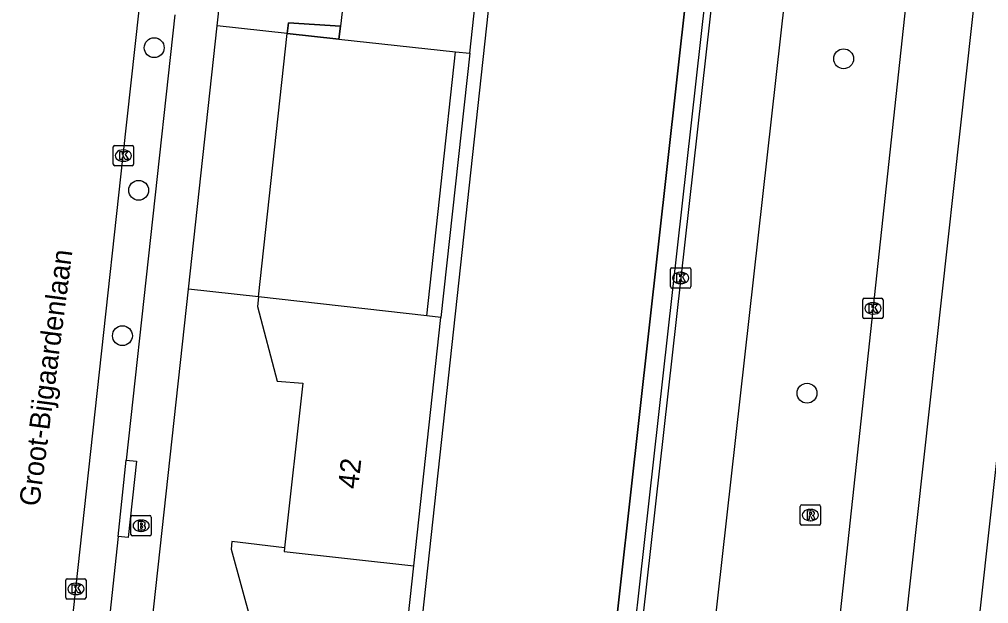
# Model space of a CAD drawing. Extents: x 160732 to 162105, y 387428 to 388479.
# Drawn here: x 162024.47 to 162072.17, y 387852.36 to 387881.1 of the extents above; entities that cross this region are included whole.
import ezdxf

# ---------------------------------------------------------------- set-up
doc = ezdxf.new("R2010")
doc.units = 0
for name, color, linetype in [('IMGEO_Berm_groen', 7, 'Continuous'), ('IMGEO_Boom', 7, 'Continuous'), ('IMGEO_Brandkraan', 7, 'Continuous'), ('IMGEO_Fietspad_gesloten', 7, 'Continuous'), ('IMGEO_Groenvoorziening', 7, 'Continuous'), ('IMGEO_Hek', 7, 'Continuous'), ('IMGEO_Kolk', 7, 'Continuous'), ('IMGEO_Muur', 7, 'Continuous'), ('IMGEO_Openbare_ruimte_label', 7, 'Continuous'), ('IMGEO_Pand', 7, 'Continuous'), ('IMGEO_Pand_nummerreeks', 7, 'Continuous'), ('IMGEO_Pand_overbouw', 7, 'Continuous'), ('IMGEO_Rijbaan_lokaal_open', 7, 'Continuous'), ('IMGEO_Rijbaan_regionaal_gesloten', 7, 'Continuous'), ('IMGEO_Rioolput', 7, 'Continuous'), ('IMGEO_Voetpad_open', 7, 'Continuous')]:
    doc.layers.add(name, color=color, linetype=linetype)

msp = doc.modelspace()

# ---------------------------------------------------------------- linework, layer by layer
at = {"layer": 'IMGEO_Berm_groen'}
for points in [[(162048.631, 387891.657), (162039.191, 387804.789), (162033.076, 387756.554), (162032.065, 387750), (162030.98, 387742.966), (162022.419, 387695.104)], [(162031.23, 387689.642), (162031.801, 387692.315), (162034.793, 387707.612), (162038.136, 387726.282), (162041.163, 387745.007), (162045.271, 387774.61), (162058.212, 387890.638)]]:
    msp.add_lwpolyline(points, dxfattribs=at)
at = {"layer": 'IMGEO_Boom'}
for centre in [(162031.101, 387879.712), (162065.03, 387879.166), (162030.336, 387872.695), (162029.537, 387865.54), (162063.228, 387862.71)]:
    msp.add_circle(centre, 0.489, dxfattribs=at)
at = {"layer": 'IMGEO_Brandkraan'}
for p, q in [((162029.958, 387855.763), (162029.958, 387856.615)), ((162030.033, 387856.689), (162030.885, 387856.689)), ((162030.446, 387856.469), (162030.471, 387856.469)), ((162030.959, 387856.615), (162030.959, 387855.763)), ((162030.469, 387855.909), (162030.444, 387855.909)), ((162030.885, 387855.689), (162030.033, 387855.689))]:
    msp.add_line(p, q, dxfattribs=at)
for points in [[(162029.958, 387855.763), (162029.958, 387856.615)], [(162030.033, 387856.689), (162030.885, 387856.689)], [(162030.306, 387856.389), (162030.306, 387855.989), (162030.519, 387855.989)], [(162030.537, 387856.389), (162030.306, 387856.389)], [(162030.485, 387856.308), (162030.431, 387856.308), (162030.431, 387856.232)], [(162030.431, 387856.232), (162030.484, 387856.232)], [(162030.959, 387856.615), (162030.959, 387855.763)], [(162030.493, 387856.156), (162030.431, 387856.156), (162030.431, 387856.075)], [(162030.431, 387856.075), (162030.493, 387856.075)], [(162030.885, 387855.689), (162030.033, 387855.689)]]:
    msp.add_lwpolyline(points, dxfattribs=at)
for centre, radius, start, end in [((162030.035, 387856.613), 0.0765, 91.552, 178.448), ((162030.035, 387856.613), 0.0765, 91.552, 178.448), ((162030.486, 387856.27), 0.0379, 267.8285, 90.9355), ((162030.541, 387856.244), 0.145, 59.4692, 91.5367), ((162030.566, 387856.291), 0.0922, 285.5137, 58.1501), ((162030.883, 387856.613), 0.0765, 1.552, 88.448), ((162030.883, 387856.613), 0.0765, 1.552, 88.448), ((162030.035, 387855.765), 0.0765, 181.552, 268.448), ((162030.035, 387855.765), 0.0765, 181.552, 268.448), ((162030.494, 387856.115), 0.0404, 269.8759, 90.5077), ((162030.525, 387856.24), 0.251, 268.6676, 293.5347), ((162030.571, 387856.099), 0.105, 301.3115, 78.989), ((162030.883, 387855.765), 0.0765, 271.552, 358.448), ((162030.883, 387855.765), 0.0765, 271.552, 358.448)]:
    msp.add_arc(centre, radius, start, end, dxfattribs=at)
for centre, major_axis, ratio, start_param, end_param in [((162030.445, 387856.189), (-0.387, 0.002), 0.722429, 4.712389, 7.853982), ((162030.47, 387856.189), (-0.39, 0.002), 0.717154, 1.570796, 4.712389)]:
    msp.add_ellipse(centre, major_axis=major_axis, ratio=ratio, start_param=start_param, end_param=end_param, dxfattribs=at)
at = {"layer": 'IMGEO_Fietspad_gesloten'}
msp.add_lwpolyline([(162047.038, 387750), (162049.334, 387767.851), (162063.044, 387890.124), (162071.721, 387967.516), (162075.293, 388000), (162085.019, 388088.434)], dxfattribs=at)
at = {"layer": 'IMGEO_Groenvoorziening'}
for points in [[(162037.651, 387880.405), (162034.207, 387880.781)], [(162036.235, 387867.453), (162037.651, 387880.405)], [(162044.517, 387866.514), (162045.932, 387879.512)], [(162046.627, 387879.437), (162045.212, 387866.435)], [(162036.235, 387867.453), (162032.794, 387867.828)]]:
    msp.add_lwpolyline(points, dxfattribs=at)
at = {"layer": 'IMGEO_Hek'}
msp.add_lwpolyline([(162058.212, 387890.638), (162045.271, 387774.61), (162041.163, 387745.007), (162038.136, 387726.282), (162034.793, 387707.612), (162031.801, 387692.315), (162031.23, 387689.642)], dxfattribs=at)
at = {"layer": 'IMGEO_Kolk'}
for p, q in [((162029.086, 387873.977), (162029.086, 387874.829)), ((162029.161, 387874.903), (162030.013, 387874.903)), ((162030.087, 387874.829), (162030.087, 387873.977)), ((162029.574, 387874.683), (162029.599, 387874.683)), ((162030.013, 387873.903), (162029.161, 387873.903)), ((162029.597, 387874.123), (162029.572, 387874.123)), ((162056.508, 387867.955), (162056.508, 387868.807)), ((162056.583, 387868.881), (162057.435, 387868.881)), ((162056.996, 387868.661), (162057.021, 387868.661)), ((162057.509, 387868.807), (162057.509, 387867.955)), ((162057.435, 387867.881), (162056.583, 387867.881)), ((162057.019, 387868.101), (162056.994, 387868.101)), ((162065.972, 387866.457), (162065.972, 387867.309)), ((162066.047, 387867.383), (162066.899, 387867.383)), ((162066.973, 387867.309), (162066.973, 387866.457)), ((162066.46, 387867.163), (162066.485, 387867.163)), ((162066.899, 387866.383), (162066.047, 387866.383)), ((162066.483, 387866.603), (162066.458, 387866.603)), ((162026.748, 387852.652), (162026.748, 387853.504)), ((162026.823, 387853.578), (162027.675, 387853.578)), ((162027.749, 387853.504), (162027.749, 387852.652)), ((162027.236, 387853.358), (162027.261, 387853.358)), ((162027.675, 387852.578), (162026.823, 387852.578)), ((162027.259, 387852.798), (162027.234, 387852.798))]:
    msp.add_line(p, q, dxfattribs=at)
for points in [[(162029.086, 387873.977), (162029.086, 387874.829)], [(162029.161, 387874.903), (162030.013, 387874.903)], [(162030.087, 387874.829), (162030.087, 387873.977)], [(162029.407, 387874.603), (162029.53, 387874.603), (162029.53, 387874.452), (162029.66, 387874.603), (162029.824, 387874.603), (162029.678, 387874.452), (162029.831, 387874.203), (162029.679, 387874.203), (162029.594, 387874.367), (162029.53, 387874.3), (162029.53, 387874.203), (162029.407, 387874.203), (162029.407, 387874.603)], [(162030.013, 387873.903), (162029.161, 387873.903)], [(162056.508, 387867.955), (162056.508, 387868.807)], [(162056.583, 387868.881), (162057.435, 387868.881)], [(162057.509, 387868.807), (162057.509, 387867.955)], [(162056.829, 387868.581), (162056.952, 387868.581), (162056.952, 387868.43), (162057.082, 387868.581), (162057.246, 387868.581), (162057.1, 387868.43), (162057.253, 387868.181), (162057.101, 387868.181), (162057.016, 387868.345), (162056.952, 387868.278), (162056.952, 387868.181), (162056.829, 387868.181), (162056.829, 387868.581)], [(162057.435, 387867.881), (162056.583, 387867.881)], [(162065.972, 387866.457), (162065.972, 387867.309)], [(162066.047, 387867.383), (162066.899, 387867.383)], [(162066.973, 387867.309), (162066.973, 387866.457)], [(162066.293, 387867.083), (162066.416, 387867.083), (162066.416, 387866.932), (162066.546, 387867.083), (162066.71, 387867.083), (162066.564, 387866.932), (162066.717, 387866.683), (162066.565, 387866.683), (162066.48, 387866.847), (162066.416, 387866.78), (162066.416, 387866.683), (162066.293, 387866.683), (162066.293, 387867.083)], [(162066.899, 387866.383), (162066.047, 387866.383)], [(162026.748, 387852.652), (162026.748, 387853.504)], [(162026.823, 387853.578), (162027.675, 387853.578)], [(162027.749, 387853.504), (162027.749, 387852.652)], [(162027.069, 387853.278), (162027.192, 387853.278), (162027.192, 387853.127), (162027.322, 387853.278), (162027.486, 387853.278), (162027.34, 387853.127), (162027.493, 387852.878), (162027.341, 387852.878), (162027.256, 387853.042), (162027.192, 387852.975), (162027.192, 387852.878), (162027.069, 387852.878), (162027.069, 387853.278)], [(162027.675, 387852.578), (162026.823, 387852.578)]]:
    msp.add_lwpolyline(points, dxfattribs=at)
for centre, start, end in [((162029.163, 387874.827), 91.552, 178.448), ((162029.163, 387874.827), 91.552, 178.448), ((162030.011, 387874.827), 1.552, 88.448), ((162030.011, 387874.827), 1.552, 88.448), ((162029.163, 387873.979), 181.552, 268.448), ((162029.163, 387873.979), 181.552, 268.448), ((162030.011, 387873.979), 271.552, 358.448), ((162030.011, 387873.979), 271.552, 358.448), ((162056.585, 387868.805), 91.552, 178.448), ((162056.585, 387868.805), 91.552, 178.448), ((162057.433, 387868.805), 1.552, 88.448), ((162057.433, 387868.805), 1.552, 88.448), ((162056.585, 387867.957), 181.552, 268.448), ((162056.585, 387867.957), 181.552, 268.448), ((162057.433, 387867.957), 271.552, 358.448), ((162057.433, 387867.957), 271.552, 358.448), ((162066.049, 387867.307), 91.552, 178.448), ((162066.049, 387867.307), 91.552, 178.448), ((162066.897, 387867.307), 1.552, 88.448), ((162066.897, 387867.307), 1.552, 88.448), ((162066.049, 387866.459), 181.552, 268.448), ((162066.049, 387866.459), 181.552, 268.448), ((162066.897, 387866.459), 271.552, 358.448), ((162066.897, 387866.459), 271.552, 358.448), ((162026.825, 387853.502), 91.552, 178.448), ((162026.825, 387853.502), 91.552, 178.448), ((162027.673, 387853.502), 1.552, 88.448), ((162027.673, 387853.502), 1.552, 88.448), ((162026.825, 387852.654), 181.552, 268.448), ((162026.825, 387852.654), 181.552, 268.448), ((162027.673, 387852.654), 271.552, 358.448), ((162027.673, 387852.654), 271.552, 358.448)]:
    msp.add_arc(centre, 0.0765, start, end, dxfattribs=at)
for centre, major_axis, ratio, start_param, end_param in [((162029.573, 387874.403), (-0.387, 0.002), 0.722429, 4.712389, 7.853982), ((162029.598, 387874.403), (-0.39, 0.002), 0.717154, 1.570796, 4.712389), ((162056.995, 387868.381), (-0.387, 0.002), 0.722429, 4.712389, 7.853982), ((162057.02, 387868.381), (-0.39, 0.002), 0.717154, 1.570796, 4.712389), ((162066.459, 387866.883), (-0.387, 0.002), 0.722429, 4.712389, 7.853982), ((162066.484, 387866.883), (-0.39, 0.002), 0.717154, 1.570796, 4.712389), ((162027.235, 387853.078), (-0.387, 0.002), 0.722429, 4.712389, 7.853982), ((162027.26, 387853.078), (-0.39, 0.002), 0.717154, 1.570796, 4.712389)]:
    msp.add_ellipse(centre, major_axis=major_axis, ratio=ratio, start_param=start_param, end_param=end_param, dxfattribs=at)
at = {"layer": 'IMGEO_Muur'}
for points in [[(162037.651, 387880.405), (162037.706, 387880.939), (162040.267, 387880.766)], [(162040.194, 387880.131), (162037.651, 387880.405)]]:
    msp.add_lwpolyline(points, dxfattribs=at)
at = {"layer": 'IMGEO_Pand'}
for points in [[(162041.656, 387892.58), (162038.999, 387892.865), (162038.959, 387892.521), (162039.933, 387888.863), (162041.19, 387888.751), (162040.267, 387880.766)], [(162046.627, 387879.437), (162047.969, 387891.751)], [(162040.267, 387880.766), (162040.194, 387880.131)], [(162040.194, 387880.131), (162045.932, 387879.512)], [(162045.932, 387879.512), (162046.627, 387879.437)], [(162036.235, 387867.453), (162036.184, 387866.97), (162037.155, 387863.306), (162038.419, 387863.211), (162037.513, 387855.1)], [(162044.517, 387866.514), (162036.235, 387867.453)], [(162043.881, 387854.207), (162045.212, 387866.435)], [(162045.212, 387866.435), (162044.517, 387866.514)], [(162037.513, 387855.1), (162034.93, 387855.404), (162034.881, 387855.042), (162035.888, 387851.369), (162037.1, 387851.242), (162036.232, 387843.183)], [(162037.513, 387855.1), (162037.493, 387854.921), (162043.881, 387854.207)], [(162042.586, 387842.317), (162043.881, 387854.207)]]:
    msp.add_lwpolyline(points, dxfattribs=at)
at = {"layer": 'IMGEO_Pand_overbouw'}
msp.add_lwpolyline([(162037.706, 387880.939), (162037.651, 387880.405), (162040.194, 387880.131), (162040.267, 387880.766)], close=True, dxfattribs=at)
at = {"layer": 'IMGEO_Rijbaan_lokaal_open'}
for points in [[(162081.104, 388088.732), (162071.346, 388000), (162067.828, 387968.006), (162059.149, 387890.538), (162045.462, 387768.362), (162043.09, 387750)], [(162081.444, 388088.678), (162071.695, 388000), (162068.172, 387967.955), (162059.49, 387890.502), (162045.79, 387768.293)], [(162020.314, 387790.041), (162020.53, 387791.889), (162022.826, 387812.226), (162025.156, 387833.593), (162027.244, 387853.078), (162029.582, 387874.404), (162031.917, 387895.736), (162033.61, 387911.29), (162034.593, 387920.323), (162038.814, 387959.046), (162040.961, 387978.825), (162042.949, 387997.091), (162043.264, 388000), (162045.336, 388019.111), (162047.551, 388039.413), (162049.108, 388053.808), (162050.984, 388071.203), (162051.531, 388076.592)]]:
    msp.add_lwpolyline(points, dxfattribs=at)
at = {"layer": 'IMGEO_Rijbaan_regionaal_gesloten'}
for points in [[(162103.309, 388169.403), (162102.689, 388155.69), (162101.662, 388136.146), (162101.302, 388131.757), (162098.908, 388102.566), (162095.805, 388069.687), (162091.827, 388031.91), (162088.548, 388000.43), (162075.797, 387888.723), (162075.77, 387888.477), (162054.224, 387693.741), (162053.173, 387684.484)], [(162096.377, 388132.747), (162096.502, 388120.646), (162096.023, 388108.73), (162094.51, 388091.794), (162084.57, 388000.08), (162072.246, 387889.145), (162060.58, 387783.509), (162054.384, 387729.019), (162050.39, 387694.019)], [(162090.812, 388113.569), (162090.683, 388106.248), (162089.949, 388090.639), (162089.263, 388079.951), (162087.777, 388060.8), (162081.158, 388000), (162070.182, 387901.271), (162068.913, 387889.499), (162064.81, 387851.443), (162056.62, 387777.936), (162054.628, 387762.661), (162053.148, 387750), (162052.162, 387742.526), (162050.875, 387735.171)]]:
    msp.add_lwpolyline(points, dxfattribs=at)
at = {"layer": 'IMGEO_Rioolput'}
for p, q in [((162062.971, 387857.214), (162063.823, 387857.214)), ((162062.896, 387856.288), (162062.896, 387857.14)), ((162063.384, 387856.994), (162063.409, 387856.994)), ((162063.897, 387857.14), (162063.897, 387856.288)), ((162063.407, 387856.434), (162063.382, 387856.434)), ((162063.823, 387856.214), (162062.971, 387856.214))]:
    msp.add_line(p, q, dxfattribs=at)
for points in [[(162062.971, 387857.214), (162063.823, 387857.214)], [(162062.896, 387856.288), (162062.896, 387857.14)], [(162063.485, 387856.912), (162063.233, 387856.914), (162063.233, 387856.514)], [(162063.411, 387856.833), (162063.357, 387856.833), (162063.357, 387856.752)], [(162063.357, 387856.752), (162063.409, 387856.752)], [(162063.897, 387857.14), (162063.897, 387856.288)], [(162063.233, 387856.514), (162063.357, 387856.514), (162063.357, 387856.676), (162063.368, 387856.676)], [(162063.415, 387856.647), (162063.486, 387856.514), (162063.626, 387856.514), (162063.561, 387856.64)], [(162063.823, 387856.214), (162062.971, 387856.214)]]:
    msp.add_lwpolyline(points, dxfattribs=at)
for centre, radius, start, end in [((162062.973, 387857.138), 0.0765, 91.552, 178.448), ((162062.973, 387857.138), 0.0765, 91.552, 178.448), ((162063.821, 387857.138), 0.0765, 1.552, 88.448), ((162063.821, 387857.138), 0.0765, 1.552, 88.448), ((162063.393, 387856.941), 0.19, 274.7715, 282.9687), ((162063.417, 387856.737), 0.0964, 77.0061, 93.1865), ((162063.431, 387856.794), 0.0378, 276.6634, 79.6772), ((162063.484, 387856.802), 0.109, 350.3612, 89.416), ((162063.482, 387856.802), 0.112, 277.5842, 350.9817), ((162062.973, 387856.29), 0.0765, 181.552, 268.448), ((162062.973, 387856.29), 0.0765, 181.552, 268.448), ((162063.367, 387856.623), 0.0533, 26.0293, 88.6989), ((162063.466, 387856.587), 0.108, 29.5134, 73.7905), ((162063.821, 387856.29), 0.0765, 271.552, 358.448), ((162063.821, 387856.29), 0.0765, 271.552, 358.448)]:
    msp.add_arc(centre, radius, start, end, dxfattribs=at)
for centre, major_axis, ratio, start_param, end_param in [((162063.383, 387856.714), (-0.387, 0.002), 0.722429, 4.712389, 7.853982), ((162063.408, 387856.714), (-0.39, 0.002), 0.717154, 1.570796, 4.712389)]:
    msp.add_ellipse(centre, major_axis=major_axis, ratio=ratio, start_param=start_param, end_param=end_param, dxfattribs=at)
at = {"layer": 'IMGEO_Voetpad_open'}
for points in [[(162034.207, 387880.781), (162036.857, 387905.078), (162037.481, 387910.847), (162039.462, 387929.159)], [(162032.119, 387881.325), (162029.729, 387859.412)], [(162032.794, 387867.828), (162034.207, 387880.781)], [(162027.495, 387819.45), (162028.892, 387832.06), (162032.794, 387867.828)], [(162029.33, 387855.663), (162029.729, 387859.412)], [(162029.729, 387859.412), (162030.226, 387859.36), (162029.827, 387855.611), (162029.33, 387855.663)], [(162029.33, 387855.663), (162028.47, 387847.699)]]:
    msp.add_lwpolyline(points, dxfattribs=at)

# ---------------------------------------------------------------- texts
at = {"layer": 'IMGEO_Openbare_ruimte_label'}
msp.add_text('Groot-Bijgaardenlaan', height=1, rotation=82.5908, dxfattribs=at).set_placement((162025.442, 387857.107))
at = {"layer": 'IMGEO_Pand_nummerreeks'}
msp.add_text('42', height=1, rotation=83.6265, dxfattribs=at).set_placement((162041.133, 387857.968))

doc.saveas('drawing.dxf')
